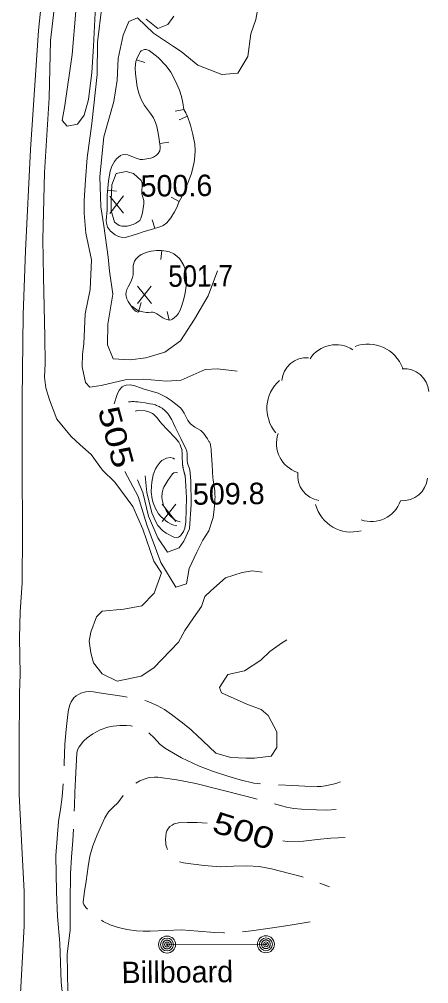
# Model space of a CAD drawing. Extents: x 2361284 to 2366480, y 6976556 to 6985346.
# Drawn here: x 2364653.3 to 2364744.9, y 6977901.2 to 6978117.1 of the extents above; entities that cross this region are included whole.
import ezdxf
from ezdxf.enums import TextEntityAlignment as Align

# ---------------------------------------------------------------- set-up
doc = ezdxf.new("R2010")
doc.units = 0
doc.header["$LTSCALE"] = 1.9
for name, color, linetype, lineweight in [('11', 7, 'Continuous', 13), ('12', 7, 'Continuous', 13), ('13', 7, 'Continuous', 13), ('16', 7, 'Continuous', 13), ('20', 7, 'Continuous', 13), ('22', 7, 'Continuous', 13), ('27', 7, 'Continuous', 13), ('4', 7, 'Continuous', 13)]:
    doc.layers.add(name, color=color, linetype=linetype, lineweight=lineweight)

msp = doc.modelspace()

# ---------------------------------------------------------------- linework, layer by layer
at = {"layer": '11'}
msp.add_line((2364708.448, 6977910.05), (2364686.318, 6977910), dxfattribs=at)
at = {"layer": '12'}
for p, q in [((2364676.607, 6978073.679), (2364673.49, 6978077.53)), ((2364673.527, 6978073.65), (2364676.57, 6978077.559)), ((2364682.819, 6978053.487), (2364679.702, 6978057.338)), ((2364679.739, 6978053.458), (2364682.782, 6978057.367)), ((2364688.313, 6978004.717), (2364685.196, 6978008.568)), ((2364685.233, 6978004.688), (2364688.276, 6978008.597))]:
    msp.add_line(p, q, dxfattribs=at)
for points in [[(2364665.94, 6978118.948), (2364665.103, 6978109.198), (2364663.441, 6978097.803), (2364662.883, 6978094.456), (2364664.005, 6978093.177), (2364666.301, 6978093.619), (2364667.81, 6978095.683), (2364668.717, 6978099.173), (2364669.49, 6978105.201), (2364669.884, 6978111.124), (2364670.349, 6978120.04)], [(2364674.525, 6978031.054), (2364675.169, 6978033.142), (2364675.622, 6978034.09), (2364676.287, 6978034.829), (2364676.728, 6978035.085), (2364677.185, 6978035.232), (2364678.125, 6978035.264), (2364679.083, 6978035.054), (2364680.354, 6978034.622), (2364680.974, 6978034.426), (2364684.324, 6978033.388), (2364686.118, 6978032.514), (2364687.234, 6978031.803), (2364689.306, 6978030.124), (2364689.63, 6978029.776), (2364690.146, 6978028.977), (2364691.008, 6978027.267), (2364691.56, 6978026.525), (2364692.505, 6978025.837), (2364693.891, 6978025.034), (2364694.469, 6978024.503), (2364695.399, 6978023.182), (2364695.778, 6978022.466)], [(2364695.767, 6978022.486), (2364695.774, 6978022.541), (2364695.795, 6978022.597), (2364695.803, 6978022.6), (2364695.823, 6978022.586), (2364695.845, 6978022.547), (2364695.896, 6978022.403), (2364695.939, 6978022.248), (2364696.027, 6978021.853), (2364696.135, 6978021.254), (2364696.177, 6978020.969), (2364696.215, 6978020.62), (2364696.386, 6978017.392), (2364696.594, 6978014.403), (2364696.625, 6978014.076), (2364696.714, 6978013.425), (2364696.924, 6978012.127), (2364697.002, 6978011.477), (2364697.033, 6978011.031), (2364697.046, 6978010.733), (2364697.053, 6978010.135), (2364697.047, 6978009.836), (2364697.02, 6978009.237), (2364696.973, 6978008.638), (2364696.933, 6978008.239), (2364696.831, 6978007.444)], [(2364696.831, 6978007.444), (2364696.638, 6978005.562), (2364695.697, 6978002.623), (2364694.298, 6978000.49), (2364692.963, 6977997.837), (2364691.298, 6977994.162), (2364690.7, 6977990.746), (2364688.307, 6977990.023), (2364684.944, 6977995.531), (2364681.784, 6978003.981), (2364679.894, 6978010.304), (2364676.91, 6978015.916)]]:
    msp.add_lwpolyline(points, dxfattribs=at)
at = {"layer": '13'}
for points in [[(2364653.272, 6977893.494), (2364654.326, 6977914.205), (2364654.323, 6977921.866), (2364653.881, 6977930.382), (2364653.266, 6977943.607), (2364653.265, 6977954.188), (2364653.32, 6977966.3), (2364653.489, 6977970.541), (2364653.302, 6977978.679), (2364653.457, 6977984.461), (2364653.876, 6977990.936), (2364654.01, 6978002.147), (2364653.937, 6978017.078), (2364653.923, 6978032.178), (2364654.155, 6978051.041), (2364654.68, 6978065.247), (2364655.744, 6978087.978), (2364657.561, 6978114.587), (2364659.346, 6978131.936)], [(2364659.03, 6978040.027), (2364659.013, 6978046.048), (2364658.665, 6978059.475), (2364658.546, 6978067.784), (2364658.923, 6978082.828), (2364659.974, 6978099.54), (2364660.262, 6978112.382), (2364662.288, 6978129.703)], [(2364707.179, 6978122.42), (2364706.19, 6978117.049), (2364705.04, 6978113.868), (2364704.429, 6978108.752), (2364702.134, 6978105.041), (2364698.556, 6978104.757), (2364693.206, 6978106.866), (2364689.487, 6978109.89), (2364687.525, 6978111.192), (2364683.258, 6978113.971), (2364679.705, 6978117.417), (2364677.803, 6978116.629), (2364676.542, 6978113.557), (2364675.37, 6978108.326), (2364675.147, 6978103.455), (2364674.392, 6978098.677), (2364672.207, 6978090.785), (2364671.321, 6978081.906), (2364671.496, 6978075.119), (2364672.156, 6978070.914), (2364673.173, 6978063.863), (2364673.473, 6978060.696), (2364674.222, 6978055.553), (2364673.105, 6978048.902), (2364672.98, 6978044.23), (2364674.26, 6978041.082), (2364678.063, 6978040.908), (2364681.568, 6978041.362), (2364685.807, 6978042.582), (2364689.363, 6978045.126), (2364692.447, 6978049.996), (2364695.556, 6978055.245), (2364697.623, 6978060.795)], [(2364671.71, 6978119.913), (2364670.775, 6978112.002), (2364670.724, 6978104.773), (2364669.458, 6978093.789), (2364668.461, 6978086.089), (2364668.058, 6978081.175), (2364667.753, 6978076.513), (2364667.749, 6978073.722), (2364668.172, 6978069.206), (2364669.419, 6978063.237), (2364669.102, 6978056.614), (2364667.973, 6978051.182), (2364667.687, 6978044.46), (2364667.44, 6978042.127)], [(2364687.811, 6978117.845), (2364686.509, 6978115.982), (2364684.248, 6978115.061), (2364681.618, 6978117.156)], [(2364680.689, 6978078.066), (2364680.767, 6978080.396), (2364680.521, 6978081.054), (2364678.826, 6978082.568), (2364677.152, 6978083.072), (2364674.935, 6978082.571), (2364673.949, 6978080.021), (2364673.811, 6978076.671), (2364673.833, 6978074.34), (2364674.548, 6978071.736), (2364675.606, 6978070.946)], [(2364675.606, 6978070.946), (2364676.193, 6978070.834), (2364677.378, 6978070.833), (2364678.711, 6978071.14), (2364679.362, 6978071.442), (2364680.232, 6978072.086), (2364680.492, 6978072.533), (2364680.8, 6978073.816), (2364681.161, 6978075.81), (2364681.151, 6978076.564), (2364680.689, 6978078.066)], [(2364667.44, 6978042.127), (2364667.357, 6978039.337), (2364668.09, 6978035.793), (2364669.07, 6978034.733), (2364671.576, 6978035.136), (2364676.985, 6978036.408), (2364681.064, 6978036.557), (2364686.219, 6978036.086), (2364689.447, 6978036.326), (2364692.842, 6978037.849), (2364694.854, 6978038.708), (2364697.601, 6978038.904), (2364702.028, 6978038.356)], [(2364707.626, 6977993.347), (2364705.393, 6977993.636), (2364703.167, 6977993.275), (2364699.387, 6977992.119), (2364696.104, 6977989.168), (2364694.767, 6977987.935), (2364694.058, 6977985.697), (2364692.232, 6977983.14), (2364690.32, 6977980.271), (2364688.884, 6977977.647), (2364683.339, 6977971.914), (2364680.536, 6977970.078), (2364675.185, 6977968.977), (2364671.83, 6977970.615), (2364669.856, 6977973.036), (2364669.245, 6977975.331), (2364668.9, 6977977.897), (2364669.261, 6977979.951), (2364670.518, 6977983.373), (2364671.826, 6977984.646), (2364676.663, 6977985.072), (2364680.656, 6977985.81), (2364683.41, 6977988.617), (2364685.106, 6977993.193), (2364683.342, 6977995.796), (2364680.903, 6978003.003), (2364678.665, 6978008.022), (2364674.672, 6978013.485), (2364671.896, 6978016.209), (2364669.323, 6978019.694), (2364666.863, 6978021.831), (2364664.835, 6978023.721), (2364661.628, 6978027.591), (2364660.057, 6978031.927), (2364659.221, 6978034.629), (2364658.919, 6978037.026), (2364659.03, 6978040.027)], [(2364677.692, 6978031.444), (2364677.772, 6978031.475), (2364678.174, 6978031.51), (2364678.444, 6978031.522), (2364678.985, 6978031.52), (2364679.256, 6978031.507), (2364679.8, 6978031.464), (2364680.343, 6978031.4), (2364681.425, 6978031.23), (2364682.579, 6978031.038), (2364683.149, 6978030.925), (2364683.71, 6978030.776), (2364683.987, 6978030.684), (2364684.352, 6978030.538), (2364684.533, 6978030.453), (2364684.801, 6978030.31), (2364685.065, 6978030.146), (2364685.196, 6978030.055), (2364685.352, 6978029.939), (2364685.648, 6978029.698), (2364685.922, 6978029.445), (2364686.094, 6978029.271), (2364686.413, 6978028.91), (2364686.633, 6978028.628), (2364686.772, 6978028.436), (2364687.032, 6978028.041), (2364687.388, 6978027.427), (2364687.607, 6978027.005), (2364688.023, 6978026.141)], [(2364679.192, 6978029.398), (2364679.811, 6978029.514), (2364681.452, 6978029.458), (2364682.262, 6978029.274), (2364683.034, 6978028.907), (2364683.399, 6978028.638), (2364684.071, 6978027.957), (2364684.786, 6978027.03), (2364685.159, 6978026.574), (2364686.427, 6978025.216), (2364688.127, 6978023.4), (2364688.929, 6978022.431), (2364689.268, 6978021.849), (2364689.677, 6978020.558)], [(2364688.003, 6978026.171), (2364688.147, 6978025.839), (2364688.45, 6978025.183), (2364689.401, 6978023.245), (2364689.806, 6978022.423), (2364690.35, 6978021.329), (2364690.614, 6978020.777), (2364690.658, 6978020.674), (2364690.728, 6978020.463), (2364690.776, 6978020.246), (2364690.797, 6978020.098), (2364690.82, 6978019.798), (2364690.82, 6978019.339), (2364690.806, 6978018.722), (2364690.814, 6978018.417), (2364690.843, 6978018.116), (2364690.868, 6978017.968), (2364690.923, 6978017.75), (2364691.387, 6978016.294)], [(2364689.656, 6978020.608), (2364689.673, 6978020.021), (2364689.682, 6978019.728), (2364689.697, 6978019.288), (2364689.714, 6978018.848), (2364689.723, 6978018.628), (2364689.744, 6978018.189), (2364689.755, 6978017.969), (2364689.774, 6978017.639), (2364689.779, 6978017.568), (2364689.792, 6978017.427), (2364689.809, 6978017.287), (2364689.822, 6978017.194), (2364689.832, 6978017.132), (2364689.854, 6978017.008), (2364689.881, 6978016.869), (2364689.9, 6978016.776), (2364689.941, 6978016.592), (2364690.008, 6978016.315), (2364690.098, 6978015.947), (2364690.142, 6978015.762), (2364690.182, 6978015.596), (2364690.204, 6978015.514), (2364690.238, 6978015.391), (2364690.275, 6978015.269), (2364690.294, 6978015.208), (2364690.335, 6978015.087), (2364690.356, 6978015.026), (2364690.39, 6978014.934)], [(2364688.517, 6978003.705), (2364687.822, 6978003.849), (2364687.364, 6978004.026), (2364686.459, 6978004.556), (2364685.023, 6978005.754), (2364684.443, 6978006.418), (2364683.71, 6978007.59), (2364683.209, 6978008.839), (2364682.999, 6978009.678), (2364682.804, 6978011.372), (2364682.813, 6978012.624), (2364682.893, 6978013.462), (2364683.218, 6978015.136), (2364683.72, 6978016.483), (2364684.077, 6978017.106), (2364684.761, 6978018.001), (2364685.163, 6978018.369), (2364686.177, 6978018.884), (2364686.984, 6978019.014), (2364687.698, 6978018.862), (2364687.984, 6978018.662)], [(2364691.387, 6978016.294), (2364691.621, 6978013.826), (2364691.741, 6978008.577), (2364691.353, 6978003.032), (2364690.049, 6978000.27), (2364689.024, 6977998.77), (2364686.423, 6977997.805), (2364684.282, 6978001.075), (2364682.195, 6978005.905), (2364680.925, 6978011.184), (2364679.698, 6978014.043)], [(2364689.238, 6978004.612), (2364688.545, 6978004.815), (2364688.092, 6978005.068), (2364687.207, 6978005.783), (2364686.474, 6978006.585), (2364686.099, 6978007.138), (2364685.553, 6978008.338), (2364685.256, 6978009.545), (2364685.19, 6978010.172), (2364685.22, 6978011.107), (2364685.431, 6978011.995), (2364685.614, 6978012.409), (2364686.47, 6978013.847), (2364687.536, 6978015.387), (2364687.862, 6978015.619), (2364688.408, 6978015.69), (2364688.644, 6978015.608)], [(2364690.39, 6978014.934), (2364690.551, 6978012.706), (2364690.647, 6978010.015), (2364690.558, 6978004.625), (2364690.32, 6978003.175), (2364690.033, 6978002.484), (2364689.338, 6978001.483), (2364688.863, 6978001.164), (2364688.501, 6978001.085), (2364687.811, 6978001.188), (2364686.093, 6978002.078), (2364685.289, 6978002.679), (2364684.255, 6978003.825), (2364683.704, 6978004.747), (2364682.948, 6978006.662), (2364681.796, 6978011.153), (2364681.41, 6978014.919)], [(2364713.1, 6977978.198), (2364711.957, 6977977.457), (2364709.325, 6977975.582), (2364707.333, 6977973.653), (2364703.666, 6977971.278), (2364699.954, 6977970.412), (2364698.054, 6977967.535), (2364698.532, 6977966.36), (2364704.156, 6977963.842), (2364707.409, 6977962.583), (2364708.983, 6977961.302), (2364710.866, 6977957.576), (2364710.859, 6977954.125), (2364709.598, 6977952.133), (2364705.872, 6977951.708), (2364704.062, 6977951.691), (2364700.62, 6977951.868), (2364697.23, 6977952.846), (2364692.882, 6977956.905)], [(2364662.459, 6977940.273), (2364662.064, 6977937.571), (2364661.407, 6977929.944), (2364661.555, 6977921.765), (2364661.817, 6977916.296), (2364662.363, 6977910.322), (2364662.627, 6977901.554), (2364663.287, 6977895.189)], [(2364664.665, 6977913.303), (2364663.957, 6977907.867), (2364664.147, 6977899.479)]]:
    msp.add_lwpolyline(points, dxfattribs=at)
at = {"layer": '16'}
for centre, radius, start, end in [((2364724.105, 6978037.331), 6.921, 56.85397, 146.85397), ((2364731.284, 6978036.112), 8.301, 20.4992, 110.4992), ((2364717.547, 6978035.82), 5.531, 85.49961, 175.49961), ((2364739.353, 6978033.364), 5.531, 4.43239, 94.43239), ((2364716.957, 6978030.001), 8.301, 130.97156, 220.97156), ((2364717.737, 6978022.227), 6.921, 161.66153, 251.66153), ((2364721.091, 6978014.883), 5.531, 171.93719, 261.93719), ((2364739.062, 6978014.865), 5.531, 265.1242, 355.1242), ((2364732.023, 6978011.598), 6.921, 250.61568, 340.61568), ((2364727.578, 6978010.632), 8.301, 195.05576, 285.05576)]:
    msp.add_arc(centre, radius, start, end, dxfattribs=at)
at = {"layer": '20'}
for points in [[(2364677.43, 6977965.399), (2364676.229, 6977965.578), (2364673.684, 6977965.973), (2364671.14, 6977966.369), (2364669.838, 6977966.557), (2364668.867, 6977966.618), (2364668.129, 6977966.571), (2364667.041, 6977966.29), (2364665.957, 6977965.66), (2364665.462, 6977965.215), (2364664.85, 6977964.349), (2364664.566, 6977963.666), (2364664.307, 6977962.573), (2364664.157, 6977961.462), (2364663.759, 6977958.158), (2364663.49, 6977954.845), (2364663.311, 6977950.513), (2364663.286, 6977949.983)], [(2364692.882, 6977956.905), (2364692.256, 6977957.519), (2364691.61, 6977958.112), (2364689.514, 6977959.853), (2364687.338, 6977961.512), (2364685.777, 6977962.597), (2364684.118, 6977963.541), (2364681.889, 6977964.481), (2364681.358, 6977964.636)], [(2364678.562, 6977958.888), (2364678.212, 6977958.955), (2364677.231, 6977959.056), (2364675.75, 6977959.052), (2364674.271, 6977958.878), (2364673.094, 6977958.626), (2364671.389, 6977958.04), (2364669.738, 6977957.134), (2364668.486, 6977956.243), (2364667.634, 6977955.514), (2364666.636, 6977954.265), (2364666.322, 6977953.572), (2364666.16, 6977952.81), (2364665.957, 6977949.928), (2364665.834, 6977947.037), (2364665.723, 6977944.036), (2364665.611, 6977941.044), (2364665.553, 6977939.823)], [(2364707.256, 6977945.981), (2364705.725, 6977946.156), (2364702.688, 6977946.857), (2364699.689, 6977947.749), (2364696.498, 6977948.799), (2364693.367, 6977950.019), (2364689.58, 6977951.823), (2364685.95, 6977953.918), (2364684.811, 6977954.808), (2364683.296, 6977956.403), (2364682.499, 6977957.176), (2364682.217, 6977957.383)], [(2364706.479, 6977942.553), (2364703.972, 6977943.239), (2364698.388, 6977944.666), (2364692.775, 6977946.053), (2364688.537, 6977946.893), (2364684.271, 6977947.462), (2364683.501, 6977947.495), (2364682.332, 6977947.364), (2364681.175, 6977947.043), (2364680.239, 6977946.674), (2364679.304, 6977946.145)], [(2364725.103, 6977946.44), (2364724.297, 6977946.133), (2364723.469, 6977945.895), (2364721.712, 6977945.518), (2364720.823, 6977945.41), (2364719.933, 6977945.381), (2364717.182, 6977945.485), (2364714.43, 6977945.599), (2364711.249, 6977945.739)], [(2364663.104, 6977945.991), (2364662.862, 6977943.058), (2364662.459, 6977940.253)], [(2364676.52, 6977943.328), (2364675.314, 6977941.737), (2364674.254, 6977940.746), (2364673.718, 6977940.251), (2364673.244, 6977939.696), (2364672.427, 6977938.329), (2364671.74, 6977936.893), (2364670.673, 6977934.532), (2364669.736, 6977932.113), (2364669.077, 6977929.817), (2364668.64, 6977927.473), (2364668.426, 6977925.841), (2364668.212, 6977924.198), (2364667.884, 6977921.875), (2364667.566, 6977919.561), (2364667.568, 6977919.341), (2364667.671, 6977918.972), (2364667.824, 6977918.704), (2364668.118, 6977918.326), (2364668.451, 6977917.969), (2364668.512, 6977917.91)], [(2364724.193, 6977940.23), (2364721.984, 6977940.109), (2364719.773, 6977940.118), (2364716.381, 6977940.266), (2364714.689, 6977940.46), (2364713.016, 6977940.784), (2364710.339, 6977941.509)], [(2364665.361, 6977935.832), (2364665.235, 6977933.321), (2364664.971, 6977929.558), (2364664.756, 6977925.796), (2364664.676, 6977919.554), (2364664.665, 6977913.303)], [(2364671.634, 6977915.43), (2364672.027, 6977915.183), (2364673.564, 6977914.428), (2364675.169, 6977913.853), (2364677.305, 6977913.333), (2364679.458, 6977913.064), (2364680.999, 6977913.019), (2364682.529, 6977913.023), (2364686.047, 6977913.177), (2364689.557, 6977913.27), (2364693.249, 6977913.025), (2364696.931, 6977912.72), (2364699.003, 6977912.62), (2364699.183, 6977912.621)], [(2364703.171, 6977912.869), (2364705.249, 6977913.089), (2364709.414, 6977913.679), (2364713.887, 6977914.341), (2364718.351, 6977915.054)]]:
    msp.add_lwpolyline(points, dxfattribs=at)
at = {"layer": '22'}
msp.add_line((2364720.5, 6977923.726), (2364722.687, 6977922.926), dxfattribs=at)
for points in [[(2364695.28, 6977937.156), (2364693.078, 6977937.295), (2364690.878, 6977937.295), (2364688.888, 6977937.266), (2364687.911, 6977937.006), (2364687.433, 6977936.752), (2364686.957, 6977936.387), (2364686.65, 6977936.054), (2364686.286, 6977935.451), (2364686.15, 6977934.97), (2364686.014, 6977933.488), (2364686.032, 6977932.688), (2364686.086, 6977932.289), (2364686.199, 6977931.89), (2364686.446, 6977931.242)], [(2364726.202, 6977933.95), (2364724.582, 6977933.905), (2364722.964, 6977933.819), (2364719.916, 6977933.5), (2364716.879, 6977933.172), (2364713.229, 6977933.097), (2364712.248, 6977933.188)], [(2364689.122, 6977928.497), (2364689.984, 6977928.266), (2364691.076, 6977928.106), (2364694.64, 6977927.67), (2364698.211, 6977927.414), (2364701.202, 6977927.532), (2364704.201, 6977927.651), (2364706.963, 6977927.437), (2364709.707, 6977926.973), (2364716.304, 6977925.266), (2364716.745, 6977925.1)]]:
    msp.add_lwpolyline(points, dxfattribs=at)
at = {"layer": '27'}
for p, q in [((2364679.484, 6978108.035), (2364681.38, 6978107.413)), ((2364690.101, 6978096.916), (2364688.134, 6978096.567)), ((2364690.874, 6978095.453), (2364689.052, 6978094.635)), ((2364684.713, 6978089.284), (2364686.69, 6978089.603)), ((2364673.031, 6978078.833), (2364675.022, 6978078.672)), ((2364689.036, 6978076.345), (2364687.277, 6978077.289)), ((2364683.573, 6978070.322), (2364682.965, 6978072.226)), ((2364685.171, 6978065.337), (2364684.939, 6978063.345)), ((2364680.05, 6978051.737), (2364678.428, 6978052.912)), ((2364680.039, 6978051.817), (2364680.55, 6978053.753)), ((2364686.809, 6978049.732), (2364686.38, 6978051.687))]:
    msp.add_line(p, q, dxfattribs=at)
for points in [[(2364690.101, 6978096.916), (2364689.847, 6978098.374), (2364689.523, 6978099.831), (2364689.109, 6978101.237), (2364688.25, 6978103.259), (2364687.171, 6978105.239), (2364686.157, 6978106.689), (2364684.33, 6978108.551), (2364682.315, 6978110.092), (2364682.104, 6978110.21), (2364681.653, 6978110.336), (2364681.292, 6978110.352), (2364681.033, 6978110.31), (2364680.664, 6978110.156), (2364680.505, 6978110.035), (2364680.367, 6978109.873), (2364679.679, 6978108.627), (2364679.368, 6978107.694), (2364679.181, 6978106.283), (2364679.234, 6978104.883), (2364679.671, 6978102.027), (2364680.035, 6978100.601), (2364680.549, 6978099.186), (2364681.292, 6978097.823), (2364682.649, 6978096.004), (2364683.268, 6978095.07), (2364683.768, 6978094.035), (2364684.067, 6978093.078), (2364684.361, 6978091.631), (2364684.564, 6978090.182), (2364684.819, 6978088.635), (2364684.813, 6978088.245), (2364684.688, 6978087.664), (2364684.354, 6978087.08), (2364683.978, 6978086.687), (2364683.262, 6978086.22), (2364682.694, 6978086.014), (2364680.926, 6978085.728), (2364680.306, 6978085.732), (2364679.193, 6978086.091), (2364677.516, 6978086.785), (2364676.695, 6978086.877), (2364676.296, 6978086.804), (2364675.897, 6978086.61), (2364675.034, 6978085.902), (2364674.529, 6978085.287), (2364673.969, 6978084.251), (2364673.6, 6978083.108), (2364673.191, 6978080.944), (2364672.941, 6978077.712), (2364672.922, 6978074.471), (2364672.725, 6978072.079), (2364672.761, 6978071.489), (2364673.029, 6978070.602), (2364673.667, 6978069.718), (2364674.706, 6978068.868), (2364675.479, 6978068.485), (2364676.061, 6978068.331), (2364676.922, 6978068.289), (2364677.79, 6978068.467), (2364679.485, 6978069.023), (2364681.19, 6978069.579), (2364683.085, 6978070.157), (2364684.969, 6978070.765), (2364685.467, 6978070.99), (2364686.241, 6978071.558), (2364687.191, 6978072.697), (2364687.968, 6978073.994), (2364688.567, 6978075.161), (2364689.056, 6978076.376)], [(2364689.036, 6978076.345), (2364689.685, 6978077.552), (2364690.283, 6978078.787), (2364691.075, 6978080.654), (2364691.777, 6978082.591), (2364692.402, 6978085.167), (2364692.56, 6978086.458), (2364692.598, 6978087.749), (2364692.504, 6978089.168), (2364692.124, 6978091.294), (2364691.564, 6978093.419), (2364690.936, 6978095.323), (2364690.547, 6978096.19), (2364690.101, 6978096.916)], [(2364686.809, 6978049.732), (2364687.228, 6978049.826), (2364687.537, 6978049.979), (2364687.993, 6978050.323), (2364688.439, 6978050.758), (2364688.805, 6978051.201), (2364689.179, 6978051.884), (2364689.462, 6978052.607), (2364689.938, 6978054.012), (2364690.305, 6978055.435), (2364690.652, 6978057.799), (2364690.681, 6978058.989), (2364690.61, 6978060.169), (2364690.463, 6978060.927), (2364690.052, 6978062.023), (2364689.432, 6978063.088), (2364689.098, 6978063.544), (2364688.542, 6978064.119), (2364687.848, 6978064.603), (2364686.894, 6978065.023), (2364686.162, 6978065.227), (2364685.07, 6978065.346), (2364683.981, 6978065.326), (2364682.762, 6978065.194), (2364681.854, 6978064.996), (2364680.549, 6978064.443), (2364679.943, 6978064.007), (2364679.368, 6978063.432), (2364679.043, 6978062.939), (2364678.772, 6978062.026), (2364678.755, 6978060.626), (2364678.732, 6978059.936), (2364678.608, 6978059.284), (2364678.266, 6978058.461), (2364677.627, 6978057.235), (2364677.353, 6978056.622), (2364677.149, 6978056), (2364677.104, 6978055.49), (2364677.148, 6978055.1), (2364677.333, 6978054.502), (2364677.619, 6978053.915), (2364678.197, 6978053.02), (2364678.734, 6978052.324), (2364679.138, 6978051.908), (2364679.43, 6978051.681), (2364679.811, 6978051.565), (2364679.961, 6978051.626), (2364680.079, 6978051.787)], [(2364680.039, 6978051.817), (2364680.891, 6978051.595), (2364681.752, 6978051.453), (2364682.172, 6978051.447), (2364682.802, 6978051.533), (2364683.112, 6978051.546), (2364683.422, 6978051.499), (2364684.065, 6978051.216), (2364684.931, 6978050.604), (2364685.373, 6978050.308), (2364685.836, 6978050.063), (2364686.318, 6978049.877), (2364686.809, 6978049.732)]]:
    msp.add_lwpolyline(points, dxfattribs=at)
at = {"layer": '4'}
for centre, radius in [((2364686.318, 6977910), 1.9), ((2364708.448, 6977910.05), 1.9), ((2364686.318, 6977910), 1.442), ((2364686.318, 6977910), 0.539), ((2364686.318, 6977910), 0.192), ((2364708.448, 6977910.05), 1.442), ((2364708.448, 6977910.05), 0.539), ((2364708.448, 6977910.05), 0.192)]:
    msp.add_circle(centre, radius, dxfattribs=at)
for centre, start, end in [((2364686.318, 6977910), 174.30118, 185.55121), ((2364686.318, 6977910), 185.54909, 196.79913), ((2364686.318, 6977910), 163.05176, 174.30179), ((2364686.318, 6977910), 196.80044, 208.05047), ((2364686.318, 6977910), 151.79984, 163.04987), ((2364686.318, 6977910), 208.05221, 219.30224), ((2364686.318, 6977910), 140.55211, 151.80214), ((2364686.318, 6977910), 129.30154, 140.55157), ((2364686.318, 6977910), 118.04971, 129.29974), ((2364686.318, 6977910), 106.80158, 118.05161), ((2364686.318, 6977910), 95.55147, 106.8015), ((2364686.318, 6977910), 84.30118, 95.55121), ((2364686.318, 6977910), 73.04822, 84.29826), ((2364686.318, 6977910), 61.80377, 73.0538), ((2364686.318, 6977910), 50.54962, 61.79965), ((2364686.318, 6977910), 39.29941, 50.54944), ((2364686.318, 6977910), 320.55211, 331.80214), ((2364686.318, 6977910), 28.05387, 39.3039), ((2364686.318, 6977910), 331.801, 343.05103), ((2364686.318, 6977910), 16.80044, 28.05047), ((2364686.318, 6977910), 343.05176, 354.30179), ((2364686.318, 6977910), 5.54852, 16.79855), ((2364686.318, 6977910), 354.30117, 5.5512), ((2364708.448, 6977910.05), 174.30118, 185.55121), ((2364708.448, 6977910.05), 185.54909, 196.79913), ((2364708.448, 6977910.05), 163.05176, 174.30179), ((2364708.448, 6977910.05), 196.80044, 208.05047), ((2364708.448, 6977910.05), 151.79984, 163.04987), ((2364708.448, 6977910.05), 208.05221, 219.30224), ((2364708.448, 6977910.05), 140.55211, 151.80214), ((2364708.448, 6977910.05), 129.30154, 140.55157), ((2364708.448, 6977910.05), 118.04971, 129.29974), ((2364708.448, 6977910.05), 106.80158, 118.05161), ((2364708.448, 6977910.05), 95.55147, 106.8015), ((2364708.448, 6977910.05), 84.30118, 95.55121), ((2364708.448, 6977910.05), 73.04822, 84.29826), ((2364708.448, 6977910.05), 61.80377, 73.0538), ((2364708.448, 6977910.05), 50.54962, 61.79965), ((2364708.448, 6977910.05), 39.29941, 50.54944), ((2364708.448, 6977910.05), 320.55211, 331.80214), ((2364708.448, 6977910.05), 28.05387, 39.3039), ((2364708.448, 6977910.05), 331.801, 343.05103), ((2364708.448, 6977910.05), 16.80044, 28.05047), ((2364708.448, 6977910.05), 343.05176, 354.30179), ((2364708.448, 6977910.05), 5.54852, 16.79855), ((2364708.448, 6977910.05), 354.30117, 5.5512), ((2364686.318, 6977910), 219.30152, 230.55156), ((2364686.318, 6977910), 230.54962, 241.79965), ((2364686.318, 6977910), 241.801, 253.05103), ((2364686.318, 6977910), 253.05116, 264.3012), ((2364686.318, 6977910), 264.30118, 275.55121), ((2364686.318, 6977910), 275.55147, 286.8015), ((2364686.318, 6977910), 286.80158, 298.05161), ((2364686.318, 6977910), 298.04971, 309.29974), ((2364686.318, 6977910), 309.29941, 320.54944), ((2364708.448, 6977910.05), 219.30152, 230.55156), ((2364708.448, 6977910.05), 230.54962, 241.79965), ((2364708.448, 6977910.05), 241.801, 253.05103), ((2364708.448, 6977910.05), 253.05116, 264.3012), ((2364708.448, 6977910.05), 264.30118, 275.55121), ((2364708.448, 6977910.05), 275.55147, 286.8015), ((2364708.448, 6977910.05), 286.80158, 298.05161), ((2364708.448, 6977910.05), 298.04971, 309.29974), ((2364708.448, 6977910.05), 309.29941, 320.54944)]:
    msp.add_arc(centre, 0.973, start, end, dxfattribs=at)

# ---------------------------------------------------------------- texts
at = {"layer": '11'}
msp.add_text('Billboard', height=4.799, rotation=0.545, dxfattribs=at).set_placement((2364676.159, 6977901.343))
at = {"layer": '12'}
for s, p in [('500.6', (2364680.416, 6978077.403)), ('509.8', (2364692.122, 6978008.441))]:
    msp.add_text(s, height=4.799, rotation=0.545, dxfattribs=at).set_placement(p)
at = {"layer": '12', "width": 0.9}
msp.add_text('501.7', height=4.799, rotation=0.545, dxfattribs=at).set_placement((2364686.628, 6978057.211))
at = {"layer": '12', "width": 1.3}
for s, rotation, p in [(' 505 ', 285.165, (2364672.601, 6978022.985)), (' 500 ', 342.316, (2364702.75, 6977933.19))]:
    msp.add_text(s, height=4.8, rotation=rotation, dxfattribs=at).set_placement(p, align=Align.CENTER)

doc.saveas('drawing.dxf')
